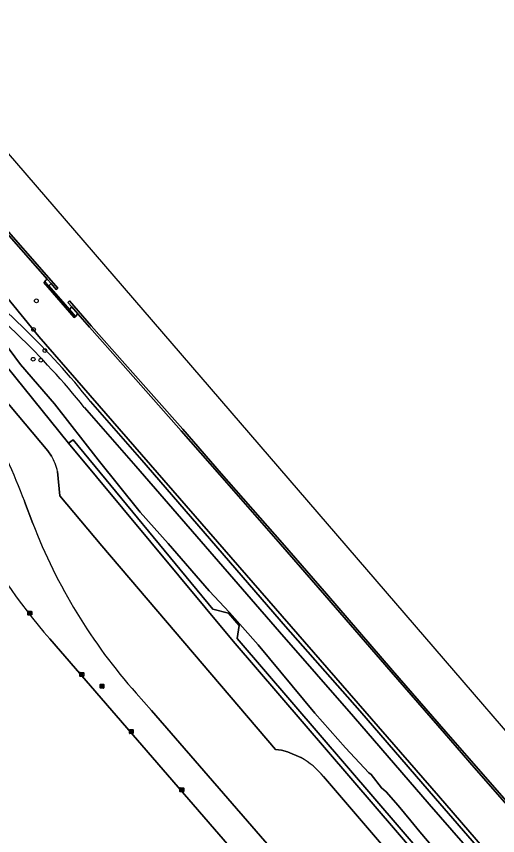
# Model space of a CAD drawing. Extents: x 155018 to 156648, y 383979 to 385733.
# Drawn here: x 155769.3 to 155894.6, y 385519.3 to 385732.7 of the extents above; entities that cross this region are included whole.
import ezdxf

# ---------------------------------------------------------------- set-up
doc = ezdxf.new("R2010")
doc.units = 0
for name, color, linetype in [('IMGEO_Boom', 7, 'Continuous'), ('IMGEO_Gemengd_bos', 7, 'Continuous'), ('IMGEO_Groenvoorziening', 7, 'Continuous'), ('IMGEO_Hek', 7, 'Continuous'), ('IMGEO_Kademuur', 7, 'Continuous'), ('IMGEO_Kolk', 7, 'Continuous'), ('IMGEO_Loofbos', 7, 'Continuous'), ('IMGEO_Oever', 7, 'Continuous'), ('IMGEO_Rijbaan_lokaal_gesloten', 7, 'Continuous'), ('IMGEO_Rioolput', 7, 'Continuous'), ('IMGEO_Waterloop', 7, 'Continuous')]:
    doc.layers.add(name, color=color, linetype=linetype)

msp = doc.modelspace()

# ---------------------------------------------------------------- linework, layer by layer
at = {"layer": 'IMGEO_Boom'}
for centre in [(155774.51, 385658.62), (155773.78, 385651.17), (155776.73, 385645.67), (155773.67, 385643.4), (155775.66, 385643.15)]:
    msp.add_circle(centre, 0.489, dxfattribs=at)
at = {"layer": 'IMGEO_Gemengd_bos'}
msp.add_lwpolyline([(155931.9, 385392.88), (155932.24, 385393.18), (155928.22, 385397.65), (155923.55, 385403.01), (155903.37, 385426.4), (155864.43, 385471.35), (155825.18, 385516.83), (155824.82, 385516.5), (155778.01, 385570.54)], dxfattribs=at)
msp.add_arc((155904.62, 385680.04), 167.39, 208.0314, 220.8521, dxfattribs=at)
at = {"layer": 'IMGEO_Groenvoorziening'}
for points in [[(155825.77, 385570), (155782.92, 385621.52), (155752.83, 385658.7), (155739, 385675.58), (155731.15, 385685.24), (155730.45, 385686.11), (155723.49, 385694.68), (155721.35, 385692.18), (155720.61, 385691.49), (155719.88, 385692.31), (155717.52, 385690.27), (155723.18, 385684.36), (155751.97, 385649.86), (155777.49, 385619.55), (155778.41, 385618.2)], [(155778.41, 385618.2), (155777.49, 385619.55), (155751.97, 385649.86), (155723.18, 385684.36)], [(155771.22, 385651.53), (155757.19, 385664.98), (155747.86, 385674.31)], [(155746.92, 385671.53), (155750.09, 385668.51), (155769.49, 385649.97)], [(155890.19, 385515.35), (155878.41, 385528.97), (155858.68, 385551.78), (155839.4, 385573.82), (155801.97, 385617.14), (155788.57, 385632.41)], [(155787, 385630.85), (155800.43, 385615.54), (155837.77, 385572.39), (155857.09, 385550.31), (155876.79, 385527.52), (155888.54, 385513.92)], [(155887.34, 385500.06), (155869.46, 385520.91), (155826.76, 385570.7), (155827.29, 385574.06), (155824.57, 385577.26), (155820.43, 385578.31), (155784.1, 385622.38), (155782.92, 385621.52), (155825.77, 385570), (155868.56, 385520.1), (155885.8, 385500)], [(155843.39, 385539.64), (155839.91, 385541.17), (155838.35, 385541.58), (155836.76, 385541.76), (155791.58, 385594.81), (155780.65, 385607.84), (155780.02, 385614.14)], [(155780.02, 385614.14), (155780.65, 385607.84), (155791.58, 385594.81), (155836.76, 385541.76), (155838.35, 385541.58), (155839.91, 385541.17), (155843.39, 385539.64)], [(155771.46, 385606.33), (155773.59, 385600.63)], [(155849.26, 385534.69), (155879.01, 385500), (155944.73, 385423.91), (155976.23, 385386.43), (155988, 385372.42), (155992.72, 385377.25), (155980.94, 385390.58), (155962.55, 385411.4), (155885.8, 385500), (155868.56, 385520.1), (155825.77, 385570)], [(155800.5, 385556.43), (155804.46, 385551.91), (155870.3, 385475.97), (155908.73, 385431.6), (155910.89, 385429.18)], [(155879.01, 385500), (155849.26, 385534.69)]]:
    msp.add_lwpolyline(points, dxfattribs=at)
for centre, radius, start, end in [((155642.73, 385517.41), 185.73, 38.2563, 46.2275), ((155629.38, 385504.13), 202.24, 38.7974, 46.1469), ((155623.02, 385550.67), 158.54, 20.5524, 37.6663), ((155766.72, 385611.22), 13.62, 12.3882, 30.8542), ((155766.72, 385611.22), 13.62, 12.3882, 30.8542), ((155908.07, 385652.21), 144.03, 200.9849, 221.6803), ((155833.99, 385522.52), 19.52, 38.5561, 61.2229), ((155833.99, 385522.52), 19.52, 38.5561, 61.2229)]:
    msp.add_arc(centre, radius, start, end, dxfattribs=at)
at = {"layer": 'IMGEO_Hek'}
for points in [[(155782.92, 385621.52), (155784.1, 385622.38), (155820.43, 385578.31), (155824.57, 385577.26), (155827.29, 385574.06), (155826.76, 385570.7), (155869.46, 385520.91)], [(155869.46, 385520.91), (155887.34, 385500.06), (155887.37, 385500.03)]]:
    msp.add_lwpolyline(points, dxfattribs=at)
at = {"layer": 'IMGEO_Kademuur'}
for points in [[(155725.07, 385722.99), (155728.24, 385719.29), (155744.79, 385701.2), (155758.65, 385685.42), (155774.9, 385667.04), (155777.42, 385664.18), (155778.37, 385663.11), (155779.7, 385661.6), (155780.11, 385661.96), (155775.31, 385667.41), (155759.06, 385685.79), (155745.2, 385701.57), (155728.65, 385719.66), (155725.49, 385723.35)], [(155777.77, 385662.49), (155776.76, 385663.66), (155776.45, 385663.39), (155784.38, 385654.25), (155784.68, 385654.52), (155783.11, 385656.33)]]:
    msp.add_lwpolyline(points, close=True, dxfattribs=at)
msp.add_lwpolyline([(155898.61, 385526.26), (155887.77, 385538.75), (155881.13, 385546.33), (155867.26, 385562.32), (155850.03, 385582.31), (155838.5, 385595.58), (155822.64, 385613.66), (155812.62, 385625.17), (155797.54, 385642.22), (155788.79, 385652.1), (155783.12, 385658.58), (155782.71, 385658.21), (155783.71, 385657.07), (155785.32, 385655.23), (155788.37, 385651.74), (155797.13, 385641.85), (155812.21, 385624.8), (155822.23, 385613.3), (155838.09, 385595.22), (155849.61, 385581.95), (155866.84, 385561.96), (155880.72, 385545.97), (155887.35, 385538.39), (155898.19, 385525.9)], dxfattribs=at)
at = {"layer": 'IMGEO_Kolk'}
for p, q in [((155772.29, 385576.84), (155772.29, 385577.7)), ((155772.36, 385577.77), (155773.21, 385577.77)), ((155772.54, 385577.26), (155772.54, 385577.28)), ((155772.98, 385577.23), (155772.58, 385577.23)), ((155772.59, 385577.31), (155772.99, 385577.31)), ((155772.77, 385577.55), (155772.8, 385577.55)), ((155772.8, 385576.99), (155772.77, 385576.99)), ((155773.03, 385577.28), (155773.03, 385577.26)), ((155773.29, 385577.7), (155773.29, 385576.84)), ((155773.21, 385576.77), (155772.36, 385576.77)), ((155785.85, 385560.86), (155785.85, 385561.71)), ((155785.92, 385561.79), (155786.78, 385561.79)), ((155786.78, 385560.79), (155785.92, 385560.79)), ((155786.11, 385561.28), (155786.11, 385561.29)), ((155786.15, 385561.33), (155786.55, 385561.33)), ((155786.54, 385561.24), (155786.15, 385561.24)), ((155786.36, 385561.01), (155786.33, 385561.01)), ((155786.34, 385561.57), (155786.36, 385561.57)), ((155786.59, 385561.29), (155786.59, 385561.28)), ((155786.85, 385561.71), (155786.85, 385560.86)), ((155798.73, 385545.99), (155798.73, 385546.84)), ((155798.81, 385546.92), (155799.66, 385546.92)), ((155799.66, 385545.91), (155798.81, 385545.91)), ((155798.99, 385546.41), (155798.99, 385546.42)), ((155799.43, 385546.37), (155799.03, 385546.37)), ((155799.04, 385546.46), (155799.43, 385546.46)), ((155799.22, 385546.69), (155799.25, 385546.69)), ((155799.24, 385546.14), (155799.22, 385546.14)), ((155799.48, 385546.42), (155799.48, 385546.41)), ((155799.73, 385546.84), (155799.73, 385545.99)), ((155811.86, 385530.82), (155811.86, 385531.68)), ((155811.94, 385531.75), (155812.79, 385531.75)), ((155812.79, 385530.75), (155811.94, 385530.75)), ((155812.12, 385531.24), (155812.12, 385531.26)), ((155812.56, 385531.21), (155812.16, 385531.21)), ((155812.17, 385531.29), (155812.56, 385531.29)), ((155812.35, 385531.53), (155812.38, 385531.53)), ((155812.37, 385530.97), (155812.35, 385530.97)), ((155812.61, 385531.26), (155812.61, 385531.24)), ((155812.87, 385531.68), (155812.87, 385530.82))]:
    msp.add_line(p, q, dxfattribs=at)
for points in [[(155772.29, 385576.84), (155772.29, 385577.7)], [(155772.36, 385577.77), (155773.21, 385577.77)], [(155773.29, 385577.7), (155773.29, 385576.84)], [(155773.21, 385576.77), (155772.36, 385576.77)], [(155785.85, 385560.86), (155785.85, 385561.71)], [(155785.92, 385561.79), (155786.78, 385561.79)], [(155786.78, 385560.79), (155785.92, 385560.79)], [(155786.85, 385561.71), (155786.85, 385560.86)], [(155798.73, 385545.99), (155798.73, 385546.84)], [(155798.81, 385546.92), (155799.66, 385546.92)], [(155799.66, 385545.91), (155798.81, 385545.91)], [(155799.73, 385546.84), (155799.73, 385545.99)], [(155811.86, 385530.82), (155811.86, 385531.68)], [(155811.94, 385531.75), (155812.79, 385531.75)], [(155812.79, 385530.75), (155811.94, 385530.75)], [(155812.87, 385531.68), (155812.87, 385530.82)]]:
    msp.add_lwpolyline(points, dxfattribs=at)
for centre, radius, start, end in [((155772.36, 385577.7), 0.0765, 91.552, 178.448), ((155772.36, 385577.7), 0.0765, 91.552, 178.448), ((155772.36, 385576.85), 0.0765, 181.552, 268.448), ((155772.36, 385576.85), 0.0765, 181.552, 268.448), ((155772.59, 385577.27), 0.0403, 85.8775, 175.7526), ((155772.58, 385577.26), 0.0366, 178.938, 274.7102), ((155772.99, 385577.27), 0.043, 264.8664, 352.4533), ((155772.99, 385577.28), 0.0386, 1.7309, 96.639), ((155773.21, 385577.7), 0.0765, 1.552, 88.448), ((155773.21, 385577.7), 0.0765, 1.552, 88.448), ((155773.21, 385576.85), 0.0765, 271.552, 358.448), ((155773.21, 385576.85), 0.0765, 271.552, 358.448), ((155785.92, 385561.71), 0.0765, 91.552, 178.448), ((155785.92, 385561.71), 0.0765, 91.552, 178.448), ((155785.92, 385560.86), 0.0765, 181.552, 268.448), ((155785.92, 385560.86), 0.0765, 181.552, 268.448), ((155786.15, 385561.29), 0.0403, 85.8775, 175.7526), ((155786.14, 385561.28), 0.0366, 178.938, 274.7102), ((155786.55, 385561.29), 0.043, 264.8664, 352.4533), ((155786.55, 385561.29), 0.0386, 1.7309, 96.639), ((155786.77, 385561.71), 0.0765, 1.552, 88.448), ((155786.77, 385561.71), 0.0765, 1.552, 88.448), ((155786.77, 385560.86), 0.0765, 271.552, 358.448), ((155786.77, 385560.86), 0.0765, 271.552, 358.448), ((155798.81, 385546.84), 0.0765, 91.552, 178.448), ((155798.81, 385546.84), 0.0765, 91.552, 178.448), ((155798.81, 385545.99), 0.0765, 181.552, 268.448), ((155798.81, 385545.99), 0.0765, 181.552, 268.448), ((155799.03, 385546.42), 0.0403, 85.8775, 175.7526), ((155799.03, 385546.41), 0.0366, 178.938, 274.7102), ((155799.44, 385546.42), 0.0386, 1.7309, 96.639), ((155799.43, 385546.41), 0.043, 264.8664, 352.4533), ((155799.66, 385546.84), 0.0765, 1.552, 88.448), ((155799.66, 385546.84), 0.0765, 1.552, 88.448), ((155799.66, 385545.99), 0.0765, 271.552, 358.448), ((155799.66, 385545.99), 0.0765, 271.552, 358.448), ((155811.94, 385531.68), 0.0765, 91.552, 178.448), ((155811.94, 385531.68), 0.0765, 91.552, 178.448), ((155811.94, 385530.83), 0.0765, 181.552, 268.448), ((155811.94, 385530.83), 0.0765, 181.552, 268.448), ((155812.16, 385531.25), 0.0403, 85.8775, 175.7526), ((155812.16, 385531.24), 0.0366, 178.938, 274.7102), ((155812.57, 385531.26), 0.0386, 1.7309, 96.639), ((155812.56, 385531.25), 0.043, 264.8664, 352.4533), ((155812.79, 385531.68), 0.0765, 1.552, 88.448), ((155812.79, 385531.68), 0.0765, 1.552, 88.448), ((155812.79, 385530.83), 0.0765, 271.552, 358.448), ((155812.79, 385530.83), 0.0765, 271.552, 358.448)]:
    msp.add_arc(centre, radius, start, end, dxfattribs=at)
for centre, major_axis, ratio, start_param, end_param in [((155772.77, 385577.27), (-0.387, 0.002), 0.722429, 4.712389, 7.853982), ((155772.8, 385577.27), (-0.39, 0.002), 0.717154, 1.570796, 4.712389), ((155786.34, 385561.29), (-0.387, 0.002), 0.722429, 4.712389, 7.853982), ((155786.36, 385561.29), (-0.39, 0.002), 0.717154, 1.570796, 4.712389), ((155799.22, 385546.41), (-0.387, 0.002), 0.722429, 4.712389, 7.853982), ((155799.24, 385546.41), (-0.39, 0.002), 0.717154, 1.570796, 4.712389), ((155812.35, 385531.25), (-0.387, 0.002), 0.722429, 4.712389, 7.853982), ((155812.38, 385531.25), (-0.39, 0.002), 0.717154, 1.570796, 4.712389)]:
    msp.add_ellipse(centre, major_axis=major_axis, ratio=ratio, start_param=start_param, end_param=end_param, dxfattribs=at)
at = {"layer": 'IMGEO_Loofbos'}
for points in [[(155725.07, 385722.99), (155720.22, 385718.87), (155723.37, 385715.38), (155727.05, 385711.3), (155731.35, 385706.25), (155740.05, 385693.77), (155748.52, 385682.4), (155766.71, 385659.66), (155775.18, 385649.31), (155879.18, 385529.67), (155904.78, 385500)], [(155910.59, 385511.53), (155898.19, 385525.9), (155887.35, 385538.39), (155880.72, 385545.97), (155866.84, 385561.96), (155849.61, 385581.95), (155838.09, 385595.22), (155822.23, 385613.3), (155812.21, 385624.8), (155797.13, 385641.85), (155788.37, 385651.74), (155785.32, 385655.23), (155784.68, 385654.52), (155784.38, 385654.25), (155776.45, 385663.39), (155776.76, 385663.66), (155776.97, 385663.99), (155777.42, 385664.18), (155774.9, 385667.04), (155758.65, 385685.42), (155744.79, 385701.2), (155728.24, 385719.29), (155725.07, 385722.99)], [(156040.69, 385353.04), (156041.08, 385352.57), (156041.12, 385352.52), (156041.54, 385352.87), (156042.4, 385353.59), (156042.1, 385353.96), (156039.29, 385357.43), (156035.54, 385360.3), (156032.55, 385362.07), (156026.21, 385364.33), (156021.11, 385367.17), (156018.35, 385369.02), (156007.29, 385381.87), (155994.1, 385396.89), (155982.46, 385410.31), (155963.88, 385431.95), (155947.34, 385451.5), (155904.78, 385500), (155879.18, 385529.67), (155775.18, 385649.31), (155766.71, 385659.66), (155748.52, 385682.4)], [(155739, 385675.58), (155752.83, 385658.7), (155782.92, 385621.52), (155784.1, 385622.38), (155820.43, 385578.31), (155824.57, 385577.26), (155827.29, 385574.06), (155826.76, 385570.7), (155869.46, 385520.91), (155887.34, 385500.06), (155887.37, 385500.03), (155887.44, 385499.94), (155969.72, 385405.31), (155995.37, 385375.5), (155997.62, 385377.8), (156017.42, 385355.74), (156019.01, 385357)], [(155747.86, 385674.31), (155757.19, 385664.98), (155771.22, 385651.53)], [(155877.79, 385516.25), (155874.3, 385520.3), (155871.97, 385523.18), (155868.72, 385527.2), (155865.58, 385530.71), (155864.36, 385531.79), (155861.7, 385535.25), (155861.09, 385535.7), (155855, 385542.22), (155847.02, 385551.2), (155832.28, 385569), (155824.75, 385577.44), (155819.52, 385583.04), (155808.81, 385595.45), (155801.54, 385603.57), (155790.59, 385617.24), (155779.24, 385631.75), (155770.4, 385642.02), (155756.78, 385660.34), (155752.93, 385664.89), (155750.09, 385668.51), (155746.92, 385671.53)], [(155769.49, 385649.97), (155750.09, 385668.51), (155752.93, 385664.89), (155756.78, 385660.34), (155770.4, 385642.02), (155779.24, 385631.75), (155790.59, 385617.24), (155801.54, 385603.57), (155808.81, 385595.45), (155819.52, 385583.04), (155824.75, 385577.44), (155832.28, 385569), (155847.02, 385551.2), (155855, 385542.22), (155861.09, 385535.7), (155861.7, 385535.25), (155864.36, 385531.79), (155865.58, 385530.71), (155868.72, 385527.2), (155871.97, 385523.18), (155874.3, 385520.3), (155877.79, 385516.25)], [(155788.57, 385632.41), (155801.97, 385617.14), (155839.4, 385573.82), (155858.68, 385551.78), (155878.41, 385528.97), (155890.19, 385515.35)], [(155800.43, 385615.54), (155787, 385630.85)], [(155888.54, 385513.92), (155876.79, 385527.52), (155857.09, 385550.31), (155837.77, 385572.39), (155800.43, 385615.54)]]:
    msp.add_lwpolyline(points, dxfattribs=at)
for centre, radius, start, end in [((155642.73, 385517.41), 185.73, 38.2563, 46.2275), ((155629.38, 385504.13), 202.24, 38.7974, 46.1469)]:
    msp.add_arc(centre, radius, start, end, dxfattribs=at)
at = {"layer": 'IMGEO_Oever'}
for points in [[(155777.42, 385664.18), (155776.97, 385663.99), (155776.76, 385663.66), (155777.77, 385662.49), (155778.37, 385663.11)], [(155783.71, 385657.07), (155783.11, 385656.33), (155784.68, 385654.52), (155785.32, 385655.23)]]:
    msp.add_lwpolyline(points, close=True, dxfattribs=at)
at = {"layer": 'IMGEO_Rijbaan_lokaal_gesloten'}
for points in [[(155773.59, 385600.63), (155771.46, 385606.33)], [(155778.01, 385570.54), (155824.82, 385516.5), (155825.18, 385516.83), (155864.43, 385471.35), (155903.37, 385426.4), (155923.55, 385403.01), (155928.22, 385397.65), (155932.24, 385393.18), (155931.9, 385392.88)], [(155910.89, 385429.18), (155908.73, 385431.6), (155870.3, 385475.97), (155804.46, 385551.91), (155800.5, 385556.43)]]:
    msp.add_lwpolyline(points, dxfattribs=at)
for centre, radius, start, end in [((155623.02, 385550.67), 158.54, 20.5524, 37.6663), ((155904.62, 385680.04), 167.39, 208.0314, 220.8521), ((155908.07, 385652.21), 144.03, 200.9849, 221.6803)]:
    msp.add_arc(centre, radius, start, end, dxfattribs=at)
at = {"layer": 'IMGEO_Rioolput'}
for p, q in [((155791.08, 385557.8), (155791.08, 385558.65)), ((155791.16, 385558.73), (155792.01, 385558.73)), ((155792.01, 385557.73), (155791.16, 385557.73)), ((155791.34, 385558.22), (155791.34, 385558.23)), ((155791.38, 385558.27), (155791.78, 385558.27)), ((155791.78, 385558.18), (155791.38, 385558.18)), ((155791.57, 385558.51), (155791.59, 385558.51)), ((155791.59, 385557.95), (155791.57, 385557.95)), ((155791.82, 385558.23), (155791.82, 385558.22)), ((155792.08, 385558.65), (155792.08, 385557.8))]:
    msp.add_line(p, q, dxfattribs=at)
for points in [[(155791.08, 385557.8), (155791.08, 385558.65)], [(155791.16, 385558.73), (155792.01, 385558.73)], [(155792.01, 385557.73), (155791.16, 385557.73)], [(155792.08, 385558.65), (155792.08, 385557.8)]]:
    msp.add_lwpolyline(points, dxfattribs=at)
for centre, radius, start, end in [((155791.16, 385558.65), 0.0765, 91.552, 178.448), ((155791.16, 385558.65), 0.0765, 91.552, 178.448), ((155791.16, 385557.8), 0.0765, 181.552, 268.448), ((155791.16, 385557.8), 0.0765, 181.552, 268.448), ((155791.38, 385558.23), 0.0403, 85.8775, 175.7526), ((155791.38, 385558.22), 0.0366, 178.938, 274.7102), ((155791.79, 385558.23), 0.0386, 1.7309, 96.639), ((155791.78, 385558.23), 0.043, 264.8664, 352.4533), ((155792.01, 385558.65), 0.0765, 1.552, 88.448), ((155792.01, 385558.65), 0.0765, 1.552, 88.448), ((155792.01, 385557.8), 0.0765, 271.552, 358.448), ((155792.01, 385557.8), 0.0765, 271.552, 358.448)]:
    msp.add_arc(centre, radius, start, end, dxfattribs=at)
for centre, major_axis, ratio, start_param, end_param in [((155791.57, 385558.23), (-0.387, 0.002), 0.722429, 4.712389, 7.853982), ((155791.59, 385558.23), (-0.39, 0.002), 0.717154, 1.570796, 4.712389)]:
    msp.add_ellipse(centre, major_axis=major_axis, ratio=ratio, start_param=start_param, end_param=end_param, dxfattribs=at)
at = {"layer": 'IMGEO_Waterloop'}
for points in [[(156047.64, 385371.29), (155736.49, 385732.72)], [(155759.06, 385685.79), (155775.31, 385667.41), (155780.11, 385661.96), (155779.7, 385661.6), (155778.37, 385663.11), (155777.77, 385662.49), (155783.11, 385656.33), (155783.71, 385657.07), (155782.71, 385658.21), (155783.12, 385658.58), (155788.79, 385652.1), (155797.54, 385642.22), (155812.62, 385625.17), (155822.64, 385613.66), (155838.5, 385595.58), (155850.03, 385582.31), (155867.26, 385562.32), (155881.13, 385546.33), (155887.77, 385538.75), (155898.61, 385526.26)]]:
    msp.add_lwpolyline(points, dxfattribs=at)

doc.saveas('drawing.dxf')
